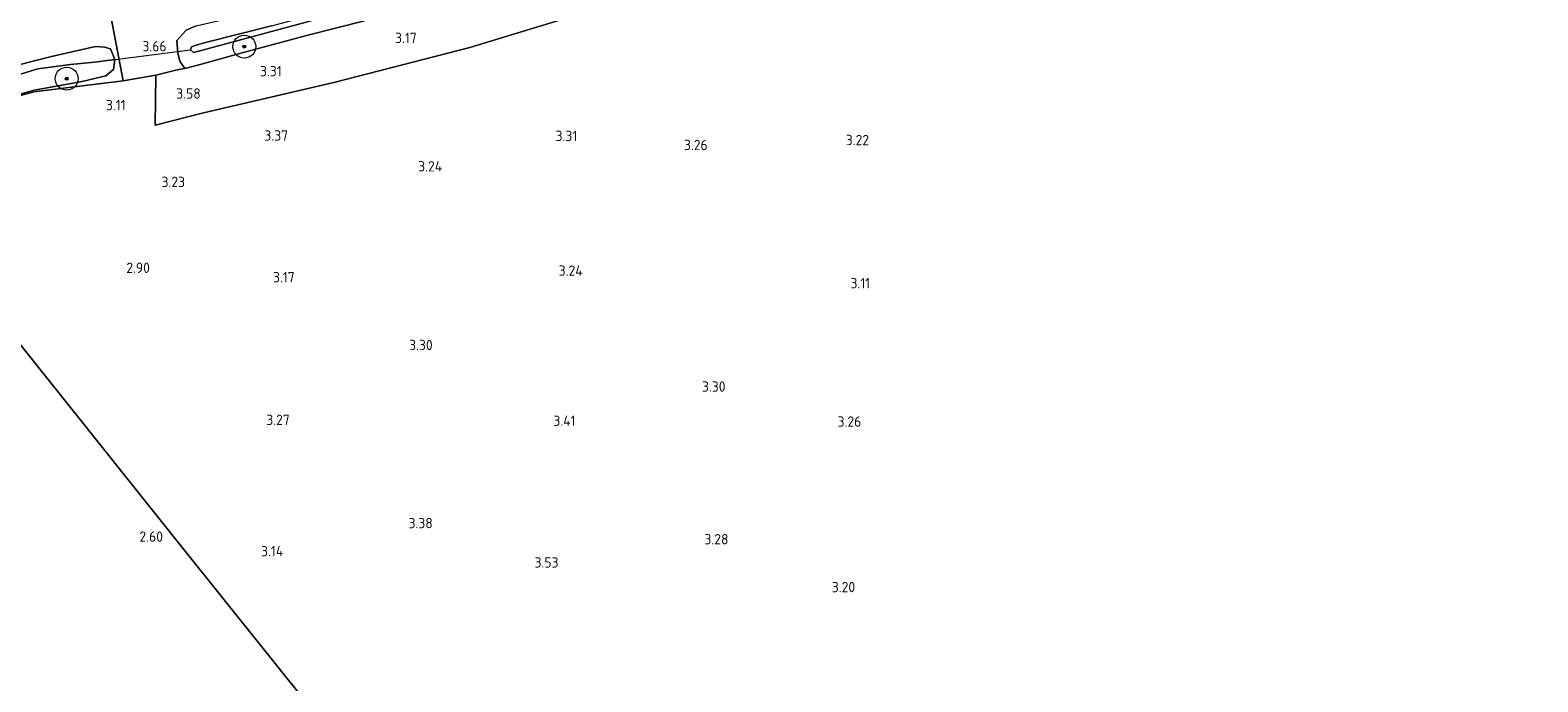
# Model space of a CAD drawing. Extents: x 130905 to 137824, y 412333 to 417928.
# Tile 303 of 313: x 137257 to 137520, y 417006 to 417120. Entities that reach past the tile are written whole.
import ezdxf
from ezdxf.enums import TextEntityAlignment as Align

# ---------------------------------------------------------------- set-up
doc = ezdxf.new("R2010")
doc.units = 0
for name, color, linetype, lineweight in [('B-ME-GR-BOOM-S', 90, 'Continuous', 25), ('B-ME-GR-BOUWLAND_AKKERBOUW-GV', 80, 'Continuous', 13), ('B-ME-GR-GRAS-GV', 60, 'Continuous', 13), ('B-ME-IE-TERREINAFSCHEIDING_DOORGANG-G', 210, 'Continuous', 18), ('B-ME-IE-TERREINAFSCHEIDING_KUNSTMATIG_HEKWERK-G', 20, 'IE-TERREINAFSCHEIDING-KUNSTMATIG', 18), ('B-ME-KW-KUNSTWERK_DUIKER-G', 170, 'Continuous', 18), ('B-ME-OG-WATER_GREPPEL-G', 160, 'Continuous', 18), ('B-ME-OG-WATER_SLOOT-G', 120, 'Continuous', 18), ('B-ME-OG-WATER_SLOOT-GV', 120, 'Continuous', 18), ('X-XX-AL-HOOGTELABEL-S', 7, 'Continuous', 25)]:
    doc.layers.add(name, color=color, linetype=linetype, lineweight=lineweight)
doc.styles.add('NLCS-ISO-ANNOTATIVE-T18', font='NLCS-ISO.ttf', dxfattribs={"height": 1.8})
doc.linetypes.add('IE-TERREINAFSCHEIDING-KUNSTMATIG', pattern='A,4,[82,NLCS.SHX,S=0.75,R=90,X=0,Y=0],4,-2', length=10)

# ---------------------------------------------------------------- blocks, each defined once
blk = doc.blocks.new('SAL-HOOGTELABEL-SO')
at = {"color": 0, "linetype": 'ByBlock', "lineweight": -2, "style": 'NLCS-ISO-ANNOTATIVE-T18'}
blk.add_attdef('HOOGTE', text='', height=1.8, dxfattribs=at).set_placement((2.79, 0), align=Align.RIGHT)
blk = doc.blocks.new('SGR-BOOM_01-SO')
at = {"linetype": 'ByBlock', "lineweight": 18}
h = blk.add_hatch(color=0, dxfattribs=at)
h.dxf.hatch_style = 1
edge = h.paths.add_edge_path()
edge.add_arc((0, 0), 0.25, 0, 360)
at = {"color": 0, "linetype": 'ByBlock', "lineweight": 18}
for radius in [2, 0.25]:
    blk.add_circle((0, 0), radius, dxfattribs=at)

msp = doc.modelspace()

# ---------------------------------------------------------------- linework, layer by layer
at = {"layer": 'B-ME-GR-BOUWLAND_AKKERBOUW-GV'}
for points in [[(137313.691, 416992.289, 3.488), (137283.459, 417029.975, 2.838), (137227.106, 417100.42, 2.577), (137248.811, 417106.689, 2.563), (137257.769, 417109.165, 2.648), (137273.335, 417111.063, 3.528), (137279.025, 417112.057, 3.612), (137278.935, 417103.366, 3.428), (137287.355, 417105.503, 3.486), (137310.102, 417110.786, 3.223), (137333.81, 417116.895, 3.19), (137359.788, 417124.781, 3.069), (137385.888, 417132.235, 2.941), (137403.313, 417136.756, 2.833), (137424.595, 417142.204, 2.707), (137437.739, 417146.929, 2.655), (137447.805, 417150.657, 2.662), (137455.902, 417153.111, 2.674), (137514.132, 417169.348, 2.473), (137547.97, 417179.313, 2.43)], [(137359.788, 417124.781, 3.069), (137333.81, 417116.895, 3.19), (137310.102, 417110.786, 3.223), (137287.355, 417105.503, 3.486), (137278.935, 417103.366, 3.428), (137279.025, 417112.057, 3.612), (137282.753, 417112.98, 3.586), (137284.116, 417113.219, 3.489), (137286.779, 417113.932, 3.309), (137293.426, 417115.776, 3.167), (137305.547, 417119.046, 3.086), (137315.417, 417121.546, 3.124)], [(137068.259, 417004.885, 2.674), (137065.864, 417021.347, 2.641), (137075.941, 417033.354, 2.336), (137135.714, 417042.213, 2.144), (137142.092, 417043.201, 2.139), (137148.486, 417045.03, 2.13), (137151.54, 417046.092, 2.196), (137154.495, 417047.423, 2.219), (137157.122, 417049.154, 2.238), (137164.339, 417055.307, 2.257), (137169.032, 417059.974, 2.323), (137172.827, 417065.193, 2.361), (137176.375, 417070.514, 2.412), (137179.8, 417075.988, 2.412), (137183.396, 417081.12, 2.346), (137185.717, 417083.546, 2.309), (137188.098, 417085.679, 2.313), (137190.524, 417087.613, 2.295), (137194.172, 417089.82, 2.309), (137201.932, 417092.561, 2.351), (137213.951, 417096.305, 2.45), (137227.106, 417100.42, 2.577), (137283.459, 417029.975, 2.838), (137313.691, 416992.289, 3.488)]]:
    msp.add_polyline3d(points, dxfattribs=at)
at = {"layer": 'B-ME-GR-GRAS-GV'}
for points in [[(137252.303, 417122.033, 4.35), (137263.112, 417124.936, 4.471), (137270.637, 417126.702, 4.585), (137271.378, 417121.431, 3.853), (137273.335, 417111.063, 3.528), (137257.769, 417109.165, 2.648), (137248.811, 417106.689, 2.563)], [(137299.223, 417120.669, 1.796), (137287.693, 417117.745, 1.75), (137286.243, 417117.319, 1.748), (137285.254, 417116.976, 1.745), (137285.067, 417116.462, 1.745), (137285.583, 417116.019, 1.745), (137286.958, 417116.332, 1.747), (137297.711, 417119.238, 1.789), (137314.982, 417123.892, 1.806)], [(137286.083, 417120.651, 3.541), (137284.337, 417119.873, 3.667), (137282.708, 417118.101, 3.657), (137282.851, 417115.965, 3.661), (137283.218, 417114.477, 3.56), (137284.116, 417113.219, 3.489), (137282.753, 417112.98, 3.586), (137279.025, 417112.057, 3.612), (137273.335, 417111.063, 3.528), (137271.378, 417121.431, 3.853)], [(137315.417, 417121.546, 3.124), (137305.547, 417119.046, 3.086), (137293.426, 417115.776, 3.167), (137286.779, 417113.932, 3.309), (137284.116, 417113.219, 3.489), (137283.218, 417114.477, 3.56), (137282.851, 417115.965, 3.661), (137282.708, 417118.101, 3.657), (137284.337, 417119.873, 3.667), (137286.083, 417120.651, 3.541)], [(137248.779, 417106.902, 2.772), (137257.801, 417109.449, 2.922), (137266.168, 417110.971, 3.125), (137270.291, 417111.947, 3.195), (137271.65, 417113.042, 3.236), (137271.905, 417114.783, 3.263), (137271.106, 417116.623, 3.318), (137270.061, 417116.915, 3.267), (137268.525, 417117.045, 3.219), (137260.832, 417115.282, 2.715), (137248.912, 417112.309, 2.634)]]:
    msp.add_polyline3d(points, dxfattribs=at)
for points in [[(137237.098, 417106.647, 1.639), (137225.34, 417103.293, 1.567), (137223.708, 417105.263, 2.764), (137236.088, 417108.869, 2.796), (137248.912, 417112.309, 2.634), (137260.832, 417115.282, 2.715), (137268.525, 417117.045, 3.219), (137270.061, 417116.915, 3.267), (137271.106, 417116.623, 3.318), (137271.905, 417114.783, 3.263), (137268.356, 417114.343, 1.85), (137264.125, 417113.937, 1.732), (137258.45, 417113.128, 1.671), (137251.762, 417111.095, 1.628)], [(137238.983, 417104.324, 2.819), (137227.126, 417101.053, 2.811), (137225.34, 417103.293, 1.567), (137237.098, 417106.647, 1.639), (137251.762, 417111.095, 1.628), (137258.45, 417113.128, 1.671), (137264.125, 417113.937, 1.732), (137268.356, 417114.343, 1.85), (137271.905, 417114.783, 3.263), (137271.65, 417113.042, 3.236), (137270.291, 417111.947, 3.195), (137266.168, 417110.971, 3.125), (137257.801, 417109.449, 2.922), (137248.779, 417106.902, 2.772)]]:
    msp.add_polyline3d(points, close=True, dxfattribs=at)
at = {"layer": 'B-ME-IE-TERREINAFSCHEIDING_DOORGANG-G'}
msp.add_polyline3d([(137279.025, 417112.057, 3.612), (137282.753, 417112.98, 3.586)], dxfattribs=at)
at = {"layer": 'B-ME-IE-TERREINAFSCHEIDING_KUNSTMATIG_HEKWERK-G'}
for points in [[(137273.335, 417111.063, 3.528), (137271.378, 417121.431, 3.853), (137270.637, 417126.702, 4.585), (137269.214, 417134.31, 7.347)], [(137282.753, 417112.98, 3.586), (137284.116, 417113.219, 3.489)], [(137279.025, 417112.057, 3.612), (137273.335, 417111.063, 3.528), (137257.769, 417109.165, 2.648), (137248.811, 417106.689, 2.563), (137227.106, 417100.42, 2.577)]]:
    msp.add_polyline3d(points, dxfattribs=at)
at = {"layer": 'B-ME-KW-KUNSTWERK_DUIKER-G'}
msp.add_polyline3d([(137268.356, 417114.343, 1.85), (137285.067, 417116.462, 1.745)], dxfattribs=at)
at = {"layer": 'B-ME-OG-WATER_GREPPEL-G'}
msp.add_polyline3d([(137268.356, 417114.343, 1.85), (137264.125, 417113.937, 1.732), (137258.45, 417113.128, 1.671), (137251.762, 417111.095, 1.628), (137237.098, 417106.647, 1.639), (137225.34, 417103.293, 1.567)], dxfattribs=at)
at = {"layer": 'B-ME-OG-WATER_SLOOT-G'}
for points in [[(137284.116, 417113.219, 3.489), (137283.218, 417114.477, 3.56), (137282.851, 417115.965, 3.661), (137282.708, 417118.101, 3.657), (137284.337, 417119.873, 3.667), (137286.083, 417120.651, 3.541), (137291.856, 417121.989, 3.562), (137308.283, 417125.71, 3.448), (137326.522, 417130.468, 3.306), (137343.83, 417134.671, 3.346), (137356.466, 417137.806, 3.072), (137370.698, 417142.204, 3.316), (137395.858, 417148.264, 3.024), (137413.346, 417153.556, 2.964), (137423.664, 417156.124, 2.904), (137431.569, 417159.113, 2.832), (137436.688, 417160.961, 2.638), (137448.408, 417167.057, 2.98), (137450.664, 417168.097, 3.208), (137451.817, 417168.515, 3.277), (137453.095, 417168.246, 3.29), (137454.109, 417167.132, 3.172), (137454.973, 417165.229, 2.983), (137454.904, 417163.466, 2.945)], [(137454.904, 417163.466, 2.945), (137450.682, 417161.563, 2.656), (137439.07, 417156.634, 2.418), (137428.328, 417152.103, 2.651), (137419.438, 417149.454, 2.629), (137410.698, 417147.314, 2.819), (137397.625, 417143.694, 2.887), (137375.753, 417137.777, 2.97), (137358.64, 417133.146, 2.962), (137346.497, 417129.852, 3.078), (137334.392, 417126.756, 3.175), (137315.417, 417121.546, 3.124), (137305.547, 417119.046, 3.086), (137293.426, 417115.776, 3.167), (137286.779, 417113.932, 3.309), (137284.116, 417113.219, 3.489)], [(137223.708, 417105.263, 2.764), (137236.088, 417108.869, 2.796), (137248.912, 417112.309, 2.634), (137260.832, 417115.282, 2.715), (137268.525, 417117.045, 3.219), (137270.061, 417116.915, 3.267), (137271.106, 417116.623, 3.318)], [(137271.106, 417116.623, 3.318), (137271.905, 417114.783, 3.263)], [(137271.905, 417114.783, 3.263), (137271.65, 417113.042, 3.236), (137270.291, 417111.947, 3.195), (137266.168, 417110.971, 3.125), (137257.801, 417109.449, 2.922), (137248.779, 417106.902, 2.772), (137238.983, 417104.324, 2.819), (137227.126, 417101.053, 2.811)]]:
    msp.add_polyline3d(points, dxfattribs=at)
at = {"layer": 'B-ME-OG-WATER_SLOOT-GV'}
msp.add_polyline3d([(137286.958, 417116.332, 1.747), (137285.583, 417116.019, 1.745), (137285.067, 417116.462, 1.745), (137285.254, 417116.976, 1.745), (137286.243, 417117.319, 1.748), (137287.693, 417117.745, 1.75), (137299.223, 417120.669, 1.796), (137314.07, 417124.606, 1.828), (137329.85, 417128.731, 1.852), (137344.182, 417132.786, 1.867), (137362.902, 417137.737, 1.817), (137381.127, 417142.63, 1.854), (137396.837, 417146.649, 1.903), (137397.224, 417145.656, 1.876), (137378.086, 417140.693, 1.894), (137344.831, 417131.704, 1.821), (137314.982, 417123.892, 1.806), (137297.711, 417119.238, 1.789)], close=True, dxfattribs=at)

# ---------------------------------------------------------------- block references
at = {"layer": 'B-ME-GR-BOOM-S'}
for p in [(137294.452, 417117.023, 2.191), (137263.489, 417111.441, 2.395)]:
    msp.add_blockref('SGR-BOOM_01-SO', p, dxfattribs=at)
at = {"layer": 'X-XX-AL-HOOGTELABEL-S'}
for p, values in [((137321.749, 417117.646, 3.174), {'HOOGTE': '3.17'}), ((137278.106, 417116.182, 3.662), {'HOOGTE': '3.66'}), ((137298.193, 417111.86, 3.312), {'HOOGTE': '3.31'}), ((137270.972, 417105.939, 3.105), {'HOOGTE': '3.11'}), ((137284.066, 417107.954, 3.575), {'HOOGTE': '3.58'}), ((137299.308, 417100.634, 3.373), {'HOOGTE': '3.37'}), ((137349.746, 417100.572, 3.313), {'HOOGTE': '3.31'}), ((137372.486, 417098.986, 3.262), {'HOOGTE': '3.26'}), ((137400.631, 417099.85, 3.217), {'HOOGTE': '3.22'}), ((137326.18, 417095.271, 3.238), {'HOOGTE': '3.24'}), ((137281.342, 417092.553, 3.23), {'HOOGTE': '3.23'}), ((137275.207, 417077.587, 2.9), {'HOOGTE': '2.90'}), ((137350.688, 417077.099, 3.235), {'HOOGTE': '3.24'}), ((137300.454, 417075.96, 3.17), {'HOOGTE': '3.17'}), ((137400.835, 417074.915, 3.105), {'HOOGTE': '3.11'}), ((137324.52, 417064.132, 3.3), {'HOOGTE': '3.30'}), ((137375.596, 417056.888, 3.3), {'HOOGTE': '3.30'}), ((137299.596, 417051.09, 3.266), {'HOOGTE': '3.27'}), ((137349.437, 417050.942, 3.405), {'HOOGTE': '3.41'}), ((137399.277, 417050.795, 3.259), {'HOOGTE': '3.26'}), ((137324.536, 417033.102, 3.375), {'HOOGTE': '3.38'}), ((137277.482, 417030.749, 2.6), {'HOOGTE': '2.60'}), ((137376.114, 417030.294, 3.275), {'HOOGTE': '3.28'}), ((137298.46, 417028.224, 3.138), {'HOOGTE': '3.14'}), ((137346.47, 417026.25, 3.528), {'HOOGTE': '3.53'}), ((137398.206, 417021.952, 3.203), {'HOOGTE': '3.20'})]:
    msp.add_blockref('SAL-HOOGTELABEL-SO', p, dxfattribs=at).add_auto_attribs(values)

doc.saveas('drawing.dxf')
